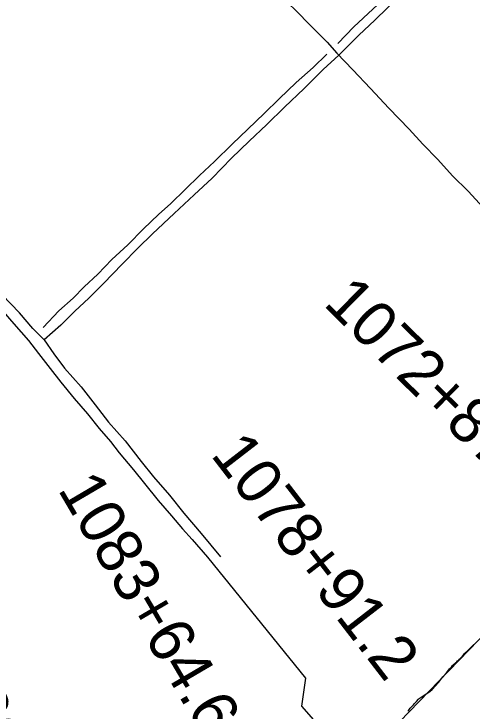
# Model space of a CAD drawing. Extents: x 3161514 to 3199414, y 831166 to 856601.
# Drawn here: x 3193061 to 3194070, y 839751 to 841285 of the extents above; entities that cross this region are included whole.
import ezdxf

# ---------------------------------------------------------------- set-up
doc = ezdxf.new("R2010")
doc.units = 0
for name, color, linetype in [('V-SITE-VEGE', 7, 'Continuous'), ('V-SURV-IDEN', 7, 'Continuous'), ('V-TOPO-SHOR', 7, 'Continuous')]:
    doc.layers.add(name, color=color, linetype=linetype)

msp = doc.modelspace()

# ---------------------------------------------------------------- linework, layer by layer
at = {"layer": 'V-SITE-VEGE'}
for p, q in [((3194067.1, 839890.7), (3194073.9, 839897.4)), ((3194050.9, 839874.9), (3194053.4, 839877.7)), ((3194053.4, 839877.7), (3194055.9, 839880.9)), ((3194055.9, 839880.9), (3194058.1, 839881.9)), ((3194058.1, 839881.9), (3194059.9, 839883.7)), ((3194059.9, 839883.7), (3194064.2, 839888.2)), ((3194064.2, 839888.2), (3194067.1, 839890.7)), ((3194036.1, 839859.4), (3194037.9, 839861.2)), ((3194037.9, 839861.2), (3194040.4, 839863.3)), ((3194040.4, 839863.3), (3194042.2, 839865.4)), ((3194042.2, 839865.4), (3194044.7, 839867.5)), ((3194044.7, 839867.5), (3194050.9, 839874.9)), ((3194019.9, 839843.7), (3194021.3, 839845.1)), ((3194021.3, 839845.1), (3194024.6, 839847.9)), ((3194024.6, 839847.9), (3194027.1, 839851)), ((3194027.1, 839851), (3194033.9, 839857.7)), ((3194033.9, 839857.7), (3194036.1, 839859.4)), ((3194005.4, 839826.4), (3194013.4, 839835.2)), ((3194013.4, 839835.2), (3194018.1, 839841.2)), ((3194018.1, 839841.2), (3194019.9, 839843.7)), ((3193996, 839814.1), (3194003.6, 839823.6)), ((3194003.6, 839823.6), (3194005.4, 839826.4)), ((3193982, 839798.3), (3193996, 839814.1)), ((3193957.9, 839781.2), (3193968.3, 839787.8)), ((3193968.3, 839787.8), (3193977.7, 839794.4)), ((3193977.7, 839794.4), (3193982, 839798.3)), ((3193942.5, 839766.8), (3193947.5, 839772.1)), ((3193947.5, 839772.1), (3193951.8, 839777)), ((3193951.8, 839777), (3193953.3, 839778.4)), ((3193953.3, 839778.4), (3193957.9, 839781.2)), ((3193928.4, 839751), (3193930.6, 839753.1)), ((3193930.6, 839753.1), (3193933.8, 839757.3)), ((3193933.8, 839757.3), (3193936, 839759.4)), ((3193936, 839759.4), (3193940.7, 839765)), ((3193940.7, 839765), (3193942.5, 839766.8))]:
    msp.add_line(p, q, dxfattribs=at)
for points in [[(3193565.5, 841413.8), (3193605.7, 841370.9), (3193629.7, 841345), (3193654.9, 841319), (3193679.7, 841294.9), (3193716.6, 841257.9), (3193750.5, 841223), (3193771.9, 841199.2), (3193807.1, 841162.1), (3193845.9, 841120.9)], [(3193953.5, 841364.5), (3193911.7, 841326.4), (3193856, 841271.6), (3193820.6, 841238.6), (3193776.4, 841194.9), (3193742.1, 841162.9), (3193700.3, 841121.2)], [(3193700.3, 841121.2), (3193657, 841080.4), (3193617.7, 841042.1), (3193578.9, 841005), (3193539.8, 840967.7), (3193497.5, 840924.2), (3193458.1, 840887)], [(3193845.9, 841120.9), (3193886.7, 841078.1), (3193931.4, 841031.8), (3193961.2, 840998.9)], [(3193961.2, 840998.9), (3193994.5, 840964.8), (3194026.8, 840929.2), (3194061.5, 840895.1), (3194094, 840859), (3194128.6, 840824.5), (3194164.9, 840788.8)], [(3193458.1, 840887), (3193414.1, 840845.9), (3193366.3, 840801.7), (3193334, 840769.5), (3193299.6, 840734.6), (3193258.3, 840692), (3193225.9, 840659.4), (3193195.1, 840631.5), (3193164, 840600.3), (3193127.4, 840568), (3193102.4, 840592.8), (3193073.1, 840627.5), (3193034.7, 840667.1)], [(3193127.4, 840568), (3193148.5, 840537.5), (3193172.3, 840505.5), (3193208.6, 840464.4), (3193240.1, 840425.3), (3193269.5, 840387), (3193305.6, 840345.6), (3193341, 840300.2), (3193368.4, 840266.4), (3193403.3, 840226.2), (3193434.8, 840186.5), (3193472.9, 840142), (3193516, 840090.4)]]:
    msp.add_lwpolyline(points, dxfattribs=at)
at = {"layer": 'V-TOPO-SHOR'}
for points in [[(3193844.6, 839659.9), (3194672.3, 840514.2), (3194902.5, 840748.8), (3195066.3, 840886), (3195345.1, 841235.7), (3195659.4, 841576.5), (3196354.4, 842337.8), (3196828, 842882.3), (3196947.5, 843023.9), (3197022.7, 843094.8), (3197124.5, 843196.6)], [(3193894.8, 841336.7), (3193851.3, 841295.6), (3193809.7, 841257), (3193774.4, 841220.3)], [(3193749.9, 841196.6), (3193719.8, 841167.2), (3193682.7, 841134.7), (3193645.1, 841098.8), (3193611.9, 841066), (3193576.3, 841031.8), (3193541.3, 840998.9)], [(3193541.3, 840998.9), (3193502.6, 840960.3), (3193469.4, 840929.7), (3193438.1, 840899.2), (3193406.6, 840868.4), (3193379.6, 840844.1), (3193346.4, 840812.3)], [(3193346.4, 840812.3), (3193311.7, 840777.2), (3193276.2, 840744.5), (3193245.3, 840712.4), (3193215.4, 840684.4), (3193191.1, 840659.8), (3193160.1, 840631.7), (3193125.1, 840595.3)], [(3192980.1, 840700.4), (3193014.2, 840659.9), (3193037.2, 840630.7), (3193060.4, 840603.4), (3193092.6, 840566.6), (3193114.6, 840537.7)], [(3193114.6, 840537.7), (3193140.8, 840505.2), (3193164.4, 840474.8), (3193193.4, 840439.2), (3193222.9, 840405.1), (3193248.7, 840372.7), (3193273.4, 840344.1), (3193292.9, 840319.6), (3193324, 840281.9), (3193348.1, 840251.7)], [(3193348.1, 840251.7), (3193378.4, 840214.1), (3193407.6, 840181), (3193432.4, 840152.3), (3193453.6, 840128.8), (3193487.2, 840089.5)], [(3193487.2, 840089.5), (3193702.9, 839823.7), (3193694.1, 839761.7), (3193818, 839620), (3193769.3, 839589.1), (3193769.3, 839544.8), (3193641, 839504.9)]]:
    msp.add_lwpolyline(points, dxfattribs=at)

# ---------------------------------------------------------------- texts
at = {"layer": 'V-SURV-IDEN'}
for s, rotation, p in [('1072+87.6', 315.3361, (3193740.1, 840645.6)), ('1078+91.2', 307.6575, (3193492.3, 840314.7)), ('1083+64.6', 300.4194, (3193156.1, 840239.2)), ('1089+66.1', 292.0119, (3192882.3, 839918.4))]:
    msp.add_text(s, height=100, rotation=rotation, dxfattribs=at).set_placement(p)

doc.saveas('drawing.dxf')
